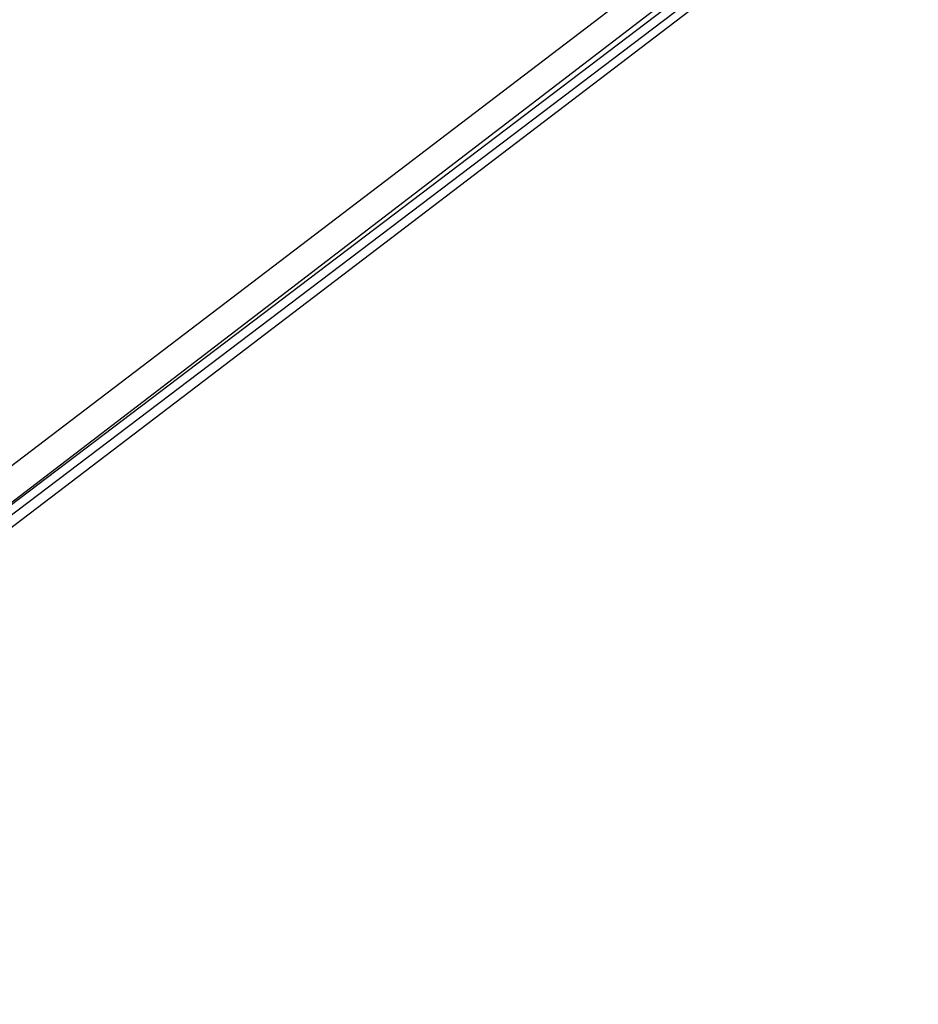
# Model space of a CAD drawing. Header units: feet. Extents: x -79 to 198, y -22 to 181.
# Tile 399 of 656: x 117.026 to 117.913, y 33.118 to 34.089. Entities that reach past the tile are written whole.
import ezdxf

# ---------------------------------------------------------------- set-up
doc = ezdxf.new("R2010")
doc.units = ezdxf.units.FT
doc.layers.add('A-LINEA', color=7, linetype='CONTINUOUS')

msp = doc.modelspace()

# ---------------------------------------------------------------- linework, layer by layer
at = {"layer": 'A-LINEA'}
for points in [[(103.4533, 25.1244), (105.36, 26.1111), (107.24, 27.1511), (109.1067, 28.2444), (110.9333, 29.3778), (112.7467, 30.5511), (114.52, 31.7644), (116.2667, 33.0311), (117.9733, 34.3244), (119.6533, 35.6711), (121.3067, 37.0578)], [(103.4533, 25.1244), (105.36, 26.1111), (107.24, 27.1511), (109.1067, 28.2444), (110.9333, 29.3778), (112.7467, 30.5511), (114.52, 31.7644), (116.2667, 33.0311), (117.9733, 34.3244), (119.6533, 35.6711), (121.3067, 37.0578)], [(116.6933, 33.3644), (119.8267, 35.7644), (119.8267, 35.7778), (119.8133, 35.7778), (116.68, 33.3911), (116.68, 33.3778), (116.6933, 33.3644)], [(116.6933, 33.3644), (119.8267, 35.7644), (119.8267, 35.7778), (119.8133, 35.7778), (116.68, 33.3911), (116.68, 33.3778), (116.6933, 33.3644)], [(116.7067, 33.3511), (119.84, 35.7378), (119.8533, 35.7378), (119.84, 35.7511), (116.6933, 33.3644), (116.7067, 33.3511)], [(116.7067, 33.3511), (119.84, 35.7378), (119.8533, 35.7378), (119.84, 35.7511), (116.6933, 33.3644), (116.7067, 33.3511)]]:
    msp.add_lwpolyline(points, dxfattribs=at)

doc.saveas('drawing.dxf')
